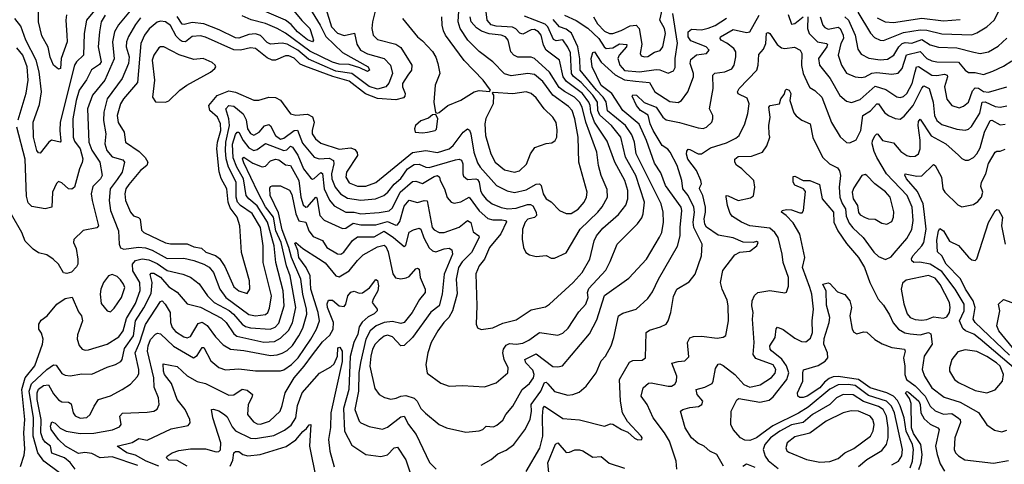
# Model space of a CAD drawing. Extents: x 1603745 to 1745082, y 385868 to 533966.
# Tile 463 of 646: x 1714112 to 1720009, y 460597 to 463258. Entities that reach past the tile are written whole.
import ezdxf

# ---------------------------------------------------------------- set-up
doc = ezdxf.new("R2010")
doc.units = 0

msp = doc.modelspace()

# ---------------------------------------------------------------- linework, layer by layer
at = {"layer": '0CON20XD'}
for points in [[(1714660.3, 463435), (1714511.2, 463255), (1714498.8, 463175), (1714494.3, 463045.7), (1714451.6, 463005), (1714439.5, 462985), (1714354.8, 462645), (1714351.7, 462595), (1714358.5, 462531.5), (1714354.3, 462525.7), (1714302.5, 462537.5), (1714286.2, 462525), (1714235, 462458), (1714225, 462460), (1714215, 462474), (1714195.3, 462555.3), (1714193.1, 462645), (1714230.3, 462749.7), (1714242.8, 462825), (1714229.3, 462945), (1714211, 463015), (1714148.3, 463135), (1714119.5, 463219.5), (1714083.2, 463265)], [(1714804, 463346), (1714703, 463227), (1714680.5, 463185), (1714667.1, 463125), (1714677.2, 463022.8), (1714622.6, 462895), (1714548.6, 462805), (1714518.1, 462725), (1714525.2, 462525), (1714545, 462476.2), (1714591.9, 462405), (1714606.9, 462325), (1714596.7, 462305), (1714550.5, 462259.5), (1714540.6, 462215), (1714545.3, 462174.7), (1714585, 462023.8), (1714575, 462011.2), (1714493.2, 461996.8), (1714437.3, 461942.7), (1714434.2, 461925), (1714449.4, 461889.4), (1714461.2, 461825), (1714460.9, 461795), (1714452.2, 461777.8), (1714422.6, 461747.4), (1714395, 461739.4), (1714375, 461742.9), (1714345, 461794.4), (1714312.5, 461825), (1714275, 461850.4), (1714225, 461863.1), (1714192.7, 461885), (1714145, 461932.2), (1714125.4, 461985), (1714062.6, 462092.6)], [(1714393.1, 463286.9), (1714389, 463255), (1714395.4, 463165), (1714395.5, 463125), (1714359.6, 463025), (1714355.6, 462965), (1714345, 462962.5), (1714315, 462986), (1714295, 463032.5), (1714282.7, 463092.7), (1714245, 463161.4), (1714224.8, 463244.8), (1714225.3, 463395.3)], [(1715475, 461619.2), (1715490.5, 461645), (1715488.4, 461695), (1715441.2, 461865), (1715429.6, 462025), (1715413.8, 462075), (1715372.3, 462132.3), (1715361.5, 462165), (1715351.9, 462245), (1715317.8, 462307.8), (1715306.7, 462346.7), (1715293.5, 462485), (1715297.1, 462525), (1715316, 462595), (1715315.5, 462635), (1715296.2, 462675), (1715251.3, 462715), (1715245.8, 462745), (1715295, 462803.2), (1715365, 462832.3), (1715405, 462823.9), (1715515, 462775.4), (1715545, 462776.2), (1715605, 462794.6), (1715645, 462791.8), (1715675, 462775.4), (1715690, 462755), (1715733.8, 462693.8), (1715765, 462686.5), (1715835, 462692.5), (1715865, 462675.4), (1715875.8, 462645), (1715862.9, 462595), (1715864.7, 462575), (1715883.9, 462545), (1715915, 462518.9), (1716025, 462481.9), (1716095, 462491.2), (1716120.1, 462480.1), (1716133.6, 462463.6), (1716135.3, 462445), (1716068.8, 462345), (1716064.6, 462315.4), (1716085, 462281.5), (1716135, 462260.6), (1716185, 462261.6), (1716245, 462283.6), (1716465, 462463.2), (1716544.1, 462474.1), (1716615, 462462.6), (1716685, 462485.8), (1716708, 462505), (1716768.9, 462585), (1716795, 462604.4), (1716805.8, 462595.8), (1716814.3, 462574.3), (1716831.3, 462465), (1716855, 462401.5), (1716870, 462375), (1716967.5, 462265), (1717032.7, 462232.7), (1717075, 462223.8), (1717145, 462240.2), (1717205, 462272.6), (1717225, 462276.1), (1717235.1, 462265.1), (1717246.9, 462215), (1717265, 462185.5), (1717295, 462167.9), (1717345.7, 462115.7), (1717385, 462098.2), (1717415, 462097.5), (1717456.9, 462123.1), (1717492.9, 462165), (1717507.1, 462195), (1717511.6, 462225), (1717461.3, 462405), (1717457.1, 462555), (1717437.7, 462665), (1717421.5, 462715), (1717398.1, 462738.1), (1717305.6, 462805), (1717245, 462886.8), (1717195, 462929.6), (1717155, 462934.8), (1717055, 462921.2), (1717015, 462933.8), (1716946.3, 463006.3), (1716865, 463067.2), (1716795.4, 463135.4), (1716750.2, 463205), (1716737.5, 463245), (1716745.5, 463375)], [(1715831.4, 463355), (1715911.7, 463225), (1715945, 463156.8), (1716045, 463060.7), (1716198.9, 462975), (1716206.7, 462955), (1716195, 462947.5), (1716149.2, 462969.2), (1716085, 462989.3), (1716025, 462991.7), (1715985, 463002.9), (1715849.2, 463069.2), (1715705, 463176.7), (1715655, 463205.8), (1715584.4, 463235), (1715497.5, 463257.5), (1715445, 463281.2)], [(1715725, 463347.5), (1715801.9, 463251.9), (1715849.1, 463205), (1715866.2, 463155), (1715871.2, 463135), (1715866.2, 463125), (1715835, 463136.2), (1715775.7, 463185), (1715738.6, 463228.6), (1715705, 463255.2), (1715537, 463327)], [(1714623.5, 463285), (1714600.5, 463245), (1714590.2, 463185), (1714582.2, 463095), (1714601, 463005), (1714590.2, 462989.8), (1714542.1, 462957.9), (1714511.8, 462898.2), (1714468.3, 462835), (1714449.6, 462775), (1714429.6, 462665), (1714431.5, 462555), (1714441, 462531), (1714474.9, 462484.9), (1714489.3, 462425), (1714487.1, 462402.9), (1714469.7, 462365), (1714440, 462255), (1714425, 462244.2), (1714405, 462245.7), (1714365, 462281.9), (1714345, 462289.2), (1714332.3, 462277.7), (1714309.2, 462225), (1714304.2, 462135), (1714265, 462126.1), (1714185, 462140), (1714162.3, 462162.3), (1714152.2, 462202.2), (1714143.9, 462423.9), (1714094.4, 462615)], [(1716245.3, 463325), (1716224.8, 463244.8), (1716222.1, 463205), (1716228.5, 463165), (1716255, 463138.9), (1716365, 463110.2), (1716395, 463091.5), (1716460, 462985), (1716459.4, 462955), (1716436.5, 462925), (1716405.3, 462875), (1716405.2, 462855), (1716420.5, 462815), (1716419.1, 462800.9), (1716410.1, 462789.9), (1716365, 462778.5), (1716255, 462786.6), (1716183.7, 462813.7), (1716085, 462890), (1715987.4, 462917.4), (1715818.9, 462978.9), (1715792.5, 462992.5), (1715755, 463028.4), (1715725, 463041.7), (1715705, 463042.3), (1715645, 463014.8), (1715625, 463014.8), (1715595, 463029.5), (1715525, 463084.8), (1715495, 463088.4), (1715435, 463074.8), (1715395, 463078.1), (1715225, 463153.3), (1715195, 463161.3), (1715145, 463158), (1715105, 463124.2), (1715085, 463126.5), (1715072.4, 463135), (1715049.4, 463159.4), (1715015, 463222.1), (1714985, 463244), (1714955, 463248), (1714935, 463242.9), (1714887.2, 463202.8), (1714859.7, 463165), (1714838.4, 463115), (1714817.4, 462882.6), (1714734.2, 462785), (1714716.5, 462753.5), (1714695.7, 462685), (1714702.2, 462642.2), (1714737.5, 462585), (1714745, 462523.8), (1714828.6, 462468.6), (1714863.7, 462433.7), (1714879.6, 462405), (1714874.5, 462385), (1714836.5, 462355), (1714765, 462272.2), (1714748.7, 462245), (1714740.9, 462215), (1714746.1, 462175), (1714776.1, 462105), (1714793.3, 462083.3), (1714823.1, 462073.1), (1714833.1, 462063.1), (1714841.7, 461998.3), (1714855, 461983.9), (1714985, 461923.2), (1715015, 461916.2), (1715115, 461917.2), (1715155, 461898.5), (1715200.8, 461890.8), (1715226.7, 461866.7), (1715285, 461847.1), (1715308.3, 461828.3), (1715341.5, 461781.5), (1715395, 461658.2), (1715425, 461634.6), (1715475, 461619.2)], [(1715946.5, 463325), (1715980, 463215), (1716015, 463176.5), (1716056.2, 463163.9), (1716116.8, 463176.8), (1716131.2, 463111.2), (1716154.2, 463075), (1716195, 463052.8), (1716294.4, 463025), (1716333.8, 462985), (1716345.8, 462935), (1716322.7, 462877.3), (1716304.5, 462855), (1716255, 462842.3), (1716205, 462857.7), (1716100.8, 462935), (1716005, 462950.2), (1715842, 463022), (1715778.1, 463075), (1715715, 463110.3), (1715685, 463116.2), (1715615, 463111.4), (1715595, 463122.1), (1715555, 463162.7), (1715525, 463172.3), (1715485, 463168.3), (1715425, 463147.7), (1715405, 463148.1), (1715307.6, 463197.6), (1715215, 463232.5), (1715145, 463240.2), (1715098.1, 463228.1), (1715085, 463230.9), (1715055, 463275.8)], [(1716630.8, 462295), (1716656.1, 462245), (1716673.3, 462193.3), (1716696.3, 462166.3), (1716715, 462160.6), (1716755, 462168.1), (1716805, 462195.4), (1716865, 462114.2), (1716915, 462068.6), (1716945, 462059.8), (1717000.1, 462060.1), (1717021.4, 462055), (1717027.2, 462047.2), (1716993, 461977), (1716926.7, 461895), (1716896.2, 461825), (1716865, 461784.3), (1716843.6, 461736.4), (1716850.5, 461545), (1716845.8, 461435), (1716854.3, 461414.3), (1716875, 461402.9), (1716945, 461414.4), (1717005, 461440.9), (1717085, 461461.1), (1717175, 461522.2), (1717260.7, 461539.3), (1717285.7, 461555), (1717426.2, 461685), (1717481.3, 461745), (1717527.6, 461825), (1717552.4, 461935), (1717566.7, 461965), (1717605, 462009.3), (1717698.4, 462091.6), (1717742.1, 462147.9), (1717753.9, 462186.1), (1717754.4, 462235), (1717737, 462295), (1717675.8, 462405.8), (1717630.8, 462530.8), (1717555, 462644.7), (1717532.1, 462705), (1717529.2, 462745), (1717521.2, 462765), (1717483.3, 462815), (1717387.8, 462887.8), (1717367.8, 462915), (1717345.7, 463015.7), (1717264.7, 463075), (1717249.2, 463105), (1717234.5, 463164.5), (1717219.3, 463185), (1717195, 463198), (1717175, 463197.1), (1717125, 463170.5), (1717107.2, 463177.2), (1717083.2, 463203.2), (1717063.2, 463213.2), (1716965, 463218.6), (1716935, 463226), (1716912.2, 463255), (1716905.7, 463305)], [(1717145, 460554.4), (1717226.4, 460693.6), (1717245.5, 460765), (1717244.2, 460885), (1717247.7, 460932.3), (1717255, 460944.4), (1717365, 460871.1), (1717465, 460862.5), (1717615, 460824.3), (1717651.4, 460838.6), (1717665, 460837.8), (1717716.2, 460805), (1717755, 460788.8), (1717795, 460754), (1717815, 460744.2), (1717837.5, 460745), (1717840, 460755), (1717833.3, 460765), (1717752.6, 460852.6), (1717722.5, 460905), (1717709.6, 460975), (1717705.5, 461105), (1717765, 461207.8), (1717785, 461218.2), (1717840.6, 461219.4), (1717861.2, 461235), (1717864.4, 461385), (1717885, 461399.6), (1717949.4, 461419.4), (1717984.2, 461435), (1717995.3, 461454.7), (1718012.8, 461505), (1718028, 461602), (1718047.8, 461645), (1718121.1, 461688.9), (1718157.5, 461735), (1718196.2, 461845), (1718198.8, 461915), (1718150.6, 462015), (1718146.7, 462045), (1718153.5, 462105), (1718148.8, 462135), (1718115.1, 462205.1), (1718084, 462245), (1718078.7, 462295), (1718050, 462385), (1718008.1, 462465), (1717993.1, 462483.1), (1717960.2, 462505), (1717905.8, 462595), (1717888.5, 462635), (1717876.3, 462686.3), (1717829.6, 462715), (1717806, 462745), (1717780.5, 462799.5), (1717785, 462807.1), (1717806.9, 462805), (1717853, 462763), (1717925, 462734.3), (1717965, 462674.2), (1717985, 462658.5), (1718063, 462643), (1718175, 462610), (1718205, 462607.5), (1718225.6, 462614.4), (1718258, 462645), (1718264.2, 462665), (1718262.9, 462685), (1718243.8, 462725), (1718266.1, 462845), (1718264.2, 462925.8), (1718275, 462936.8), (1718335, 462946.4), (1718377.1, 462962.9), (1718391.3, 462985), (1718401.9, 463035), (1718401.2, 463065), (1718389.6, 463085), (1718347.8, 463117.8), (1718313.9, 463135), (1718307.2, 463145), (1718309.7, 463155), (1718385, 463198.2), (1718465, 463181.9), (1718485, 463185.4), (1718541.5, 463285)], [(1717374.2, 463284.2), (1717445, 463253.7), (1717515, 463207.3), (1717580, 463145), (1717612.7, 463095), (1717625, 463085.7), (1717665, 463090.1), (1717705, 463113.4), (1717748.3, 463108.3), (1717746.4, 463095), (1717702.4, 463045), (1717693.7, 463025), (1717706.1, 462985), (1717735, 462954), (1717825, 462946.3), (1717925, 462960), (1717947, 462957), (1717995, 462936.7), (1718028.5, 462951.5), (1718038.7, 462971.3), (1718038.3, 463025), (1718052.7, 463117.3), (1718024.8, 463294.8)], [(1717549.5, 463275), (1717572, 463232), (1717615, 463189.5), (1717645, 463175.7), (1717665.3, 463175.3), (1717715, 463192.9), (1717768.3, 463221.7), (1717804.9, 463224.9), (1717821.5, 463205), (1717838.2, 463111.8), (1717828.5, 463055), (1717835, 463041.4), (1717854.7, 463034.7), (1717875, 463037.1), (1717915, 463063.1), (1717947.5, 463072.5), (1717964.2, 463095.8), (1717979.6, 463175), (1717973.1, 463205), (1717947, 463255), (1717962.6, 463325)], [(1718715, 463288.5), (1718735, 463231.1), (1718755, 463233.9), (1718805, 463274.8)], [(1719132.9, 463302.9), (1719206.9, 463176.9), (1719231.6, 463151.6), (1719265, 463134.6), (1719285, 463133.4), (1719405, 463180.6), (1719505, 463197.5), (1719544.8, 463194.8), (1719635, 463173.7), (1719815, 463167.9), (1719845, 463178.7), (1719905.5, 463215), (1719948.9, 463255), (1719975.4, 463305.4)], [(1714350, 460545), (1714256.2, 460616.2), (1714220.4, 460665), (1714192.4, 460765), (1714194.4, 460875), (1714169, 461035), (1714182.1, 461077.9), (1714275.1, 461164.9), (1714315, 461191.5), (1714329.6, 461189.6), (1714365, 461140), (1714385, 461129.4), (1714415, 461126), (1714485, 461138.2), (1714545, 461136.8), (1714635, 461178.5), (1714685, 461193.6), (1714717.6, 461212.4), (1714726.1, 461225), (1714740.5, 461289.5), (1714794.2, 461365), (1714805.8, 461455), (1714856.5, 461533.5), (1714900.5, 461619.5), (1714904.6, 461684.6), (1714893.2, 461733.2), (1714898.8, 461741.2), (1714915, 461740.7), (1714955, 461716.1), (1715005, 461658.8), (1715055, 461626.1), (1715115, 461557.3), (1715195, 461538.3), (1715321.6, 461471.6), (1715347.8, 461445), (1715395, 461378.7), (1715413.4, 461363.4), (1715575, 461328.7), (1715637.5, 461332.5), (1715675, 461352.3), (1715722.6, 461397.4), (1715745, 461444.4), (1715766.1, 461535), (1715731.8, 461725), (1715710.5, 461785), (1715678.7, 461925), (1715646.8, 461993.2), (1715632.2, 462075), (1715585, 462138.1), (1715539, 462225), (1715455, 462401.5), (1715447.3, 462425), (1715454.7, 462435.3), (1715508.5, 462398.5), (1715565, 462377.3), (1715585, 462380.5), (1715615, 462412.5), (1715645, 462422.9), (1715665, 462420), (1715705, 462388.7), (1715735, 462384.6), (1715784.7, 462294.7), (1715795.7, 462195), (1715810.2, 462150.2), (1715825, 462136.5), (1715835, 462137.4), (1715885, 462195.5), (1715891.9, 462191.9), (1715910.5, 462085), (1715935, 462058.2), (1716045, 462008.6), (1716065, 462010.8), (1716109, 462041), (1716155, 462030.8), (1716195, 462030.9), (1716245, 462029.8), (1716315, 462050.7), (1716365, 462028.8), (1716375, 462030.4), (1716389.1, 462050.9), (1716415, 462140.9), (1716445, 462177.3), (1716494.1, 462164.1), (1716535, 462175.9), (1716552.7, 462172.7), (1716582.9, 462015), (1716595, 461999.3), (1716623.6, 461983.6), (1716655, 461984.4), (1716744.2, 462015.8), (1716795, 462055.5), (1716815, 462043.1), (1716827.9, 461987.9), (1716861.1, 461965), (1716864.6, 461955), (1716817.1, 461865), (1716761.3, 461808.6), (1716740.7, 461775), (1716726.3, 461705), (1716731.9, 461618.1), (1716704, 461516), (1716682.7, 461475), (1716652.3, 461445), (1716616.2, 461395), (1716577.5, 461325), (1716556.5, 461265), (1716544.2, 461194.2), (1716552.6, 461142.6), (1716635, 461082), (1716684.3, 461064.3), (1716765, 461067.8), (1716895, 461059.6), (1716965, 461084.5), (1717035.4, 461145), (1717037.5, 461175), (1717013.1, 461225), (1717005.7, 461265), (1717009.2, 461285), (1717025, 461310.4), (1717045, 461319.5), (1717085, 461315.3), (1717125, 461322.2), (1717161, 461339), (1717225, 461385.3), (1717335, 461369.5), (1717365, 461382.7), (1717397.9, 461412.1), (1717460.8, 461509.1), (1717502.3, 461555), (1717517.5, 461595), (1717513.8, 461625), (1717521.7, 461648.3), (1717621.8, 461758.2), (1717649.4, 461810.6), (1717690.5, 461915), (1717813, 462037), (1717838.1, 462071.9), (1717846.9, 462095), (1717854.7, 462165), (1717802.5, 462325), (1717741.4, 462435), (1717712.2, 462555), (1717656, 462625), (1717586.4, 462686.4), (1717574.6, 462715), (1717571.8, 462765), (1717545.6, 462805), (1717475, 462882.4), (1717428.4, 462918.4), (1717416.4, 462935), (1717410.1, 463060.1), (1717395, 463094), (1717365, 463136.5), (1717325, 463130.4), (1717308.8, 463138.8), (1717275.5, 463215), (1717260.2, 463230.2), (1717135, 463279.6)], [(1714445, 460568.7), (1714415, 460607.7), (1714380.3, 460635), (1714305, 460664.3), (1714296.1, 460706.1), (1714265, 460729.2), (1714250.1, 460750.1), (1714237.9, 460785), (1714239.7, 460865), (1714217.7, 460985), (1714217.2, 461025), (1714225, 461047.3), (1714255, 461068.5), (1714285, 461072.7), (1714315, 461018.2), (1714345, 460982.7), (1714365, 460970), (1714405, 460968.5), (1714419.7, 460959.7), (1714432.4, 460905), (1714445, 460887.9), (1714475, 460873.1), (1714515, 460876.4), (1714534.5, 460895), (1714557.3, 460945), (1714584.8, 460985.2), (1714655, 461006.9), (1714725, 461043.8), (1714775, 461076.5), (1714817.4, 461122.6), (1714825, 461140), (1714825.7, 461165), (1714804.5, 461265), (1714831.9, 461328.1), (1714866.2, 461433.8), (1714955, 461570.8), (1714965, 461575.5), (1714984.1, 461555.9), (1715012.5, 461505), (1715016, 461445), (1715025.6, 461415), (1715045, 461392.3), (1715095, 461359.4), (1715115, 461353.3), (1715135, 461361.2), (1715180.6, 461439.4), (1715205, 461448.3), (1715235, 461427.1), (1715285, 461358.8), (1715331.7, 461311.7), (1715375, 461286.2), (1715455, 461279), (1715615, 461248.3), (1715655, 461251.4), (1715685, 461261.1), (1715715, 461278.9), (1715745, 461307.4), (1715784.8, 461365), (1715808.3, 461411.7), (1715830.9, 461495), (1715830, 461525), (1715808, 461615), (1715796, 461705), (1715739.6, 461835), (1715723.9, 461893.9), (1715685, 462000.4), (1715662.8, 462102.8), (1715612, 462205), (1715610.6, 462249.4), (1715615, 462259.2), (1715625, 462262.5), (1715675, 462263.3), (1715727.7, 462237.7), (1715742, 462212), (1715765.9, 462095.9), (1715784.2, 462054.2), (1715826.8, 462046.8), (1715843.9, 461993.9), (1715870.1, 461960.1), (1715925, 461937.2), (1715951.5, 461895), (1716015, 461856.9), (1716035, 461855.4), (1716053.8, 461866.2), (1716105, 461936), (1716135, 461959.2), (1716235, 461957.9), (1716295, 461992.9), (1716351.2, 461955), (1716415, 461899.4), (1716425, 461908.8), (1716444, 461986), (1716470.2, 462000.2), (1716505, 462009.6), (1716515, 462004.4), (1716532.7, 461952.7), (1716565, 461893.2), (1716585, 461874.1), (1716605, 461868.6), (1716655, 461887.1), (1716685, 461890.5), (1716700.2, 461880.2), (1716703.9, 461855), (1716654.5, 461735.5), (1716642.2, 461615), (1716625.3, 461545), (1716575, 461506.8), (1716464.8, 461355.2), (1716415, 461307.5), (1716395, 461306.2), (1716345, 461359.4), (1716315, 461370.5), (1716295, 461363.3), (1716265, 461340.5), (1716241.9, 461315), (1716225.6, 461285), (1716214.2, 461245), (1716210, 461185), (1716239.8, 461049.8), (1716265.4, 461015.4), (1716297.6, 460997.6), (1716335, 460986.2), (1716367.6, 460992.4), (1716395.7, 461004.3), (1716425, 461007.9), (1716475, 460992.5), (1716493.6, 460975), (1716515, 460931.9), (1716542.6, 460902.6), (1716625, 460835.6), (1716667.5, 460815), (1716785, 460788.6), (1716865, 460796.9), (1716885, 460805.6), (1716905, 460825.5), (1716949.3, 460820.7), (1716969.8, 460830.2), (1717005, 460860.8), (1717024.7, 460895.3), (1717066.4, 460945), (1717121.5, 461045), (1717165, 461080.4), (1717189.6, 461115), (1717192.5, 461135), (1717185, 461159.6), (1717144.2, 461205), (1717136.7, 461225), (1717205, 461258.7), (1717305, 461181.5), (1717335, 461179.5), (1717363.6, 461186.4), (1717525, 461378.5), (1717568.8, 461461.2), (1717615, 461607.1), (1717759.6, 461710.4), (1717865.4, 461825), (1717945, 461955.7), (1717957.1, 461985), (1717968.9, 462045), (1717966.2, 462105), (1717953.9, 462155), (1717803.8, 462455), (1717793.7, 462525), (1717779.2, 462569.2), (1717740, 462625), (1717632.6, 462712.6), (1717625.1, 462765.1), (1717606.7, 462795), (1717566.1, 462835), (1717468, 462955), (1717466.7, 463023.3), (1717455.9, 463095), (1717416.3, 463176.3), (1717385, 463201.9), (1717345, 463215.8), (1717308.1, 463258.1)], [(1714835, 463269.7), (1714805, 463228.9), (1714763.1, 463156.9), (1714751.5, 463125), (1714750, 463095), (1714767.4, 463035), (1714763.5, 462995), (1714726.5, 462905), (1714635.3, 462785), (1714617, 462705), (1714614.8, 462654.8), (1714627.5, 462575), (1714622.9, 462515), (1714633.5, 462475), (1714665, 462437.5), (1714729.2, 462419.1), (1714740, 462405), (1714726.2, 462345), (1714695, 462301), (1714654.5, 462245.5), (1714647.2, 462175), (1714655.8, 462115), (1714704.7, 461995), (1714707.5, 461915), (1714715, 461892), (1714735, 461883.6), (1714823, 461897), (1714865, 461892.7), (1714905, 461878.4), (1714995, 461828.7), (1715095, 461829.8), (1715155, 461817.1), (1715215, 461795.6), (1715246.1, 461776.1), (1715273.8, 461743.8), (1715310.6, 461645), (1715347.4, 461595), (1715485, 461492.6), (1715525, 461486.2)], [(1715525, 461486.2), (1715585, 461494.3), (1715598.8, 461505), (1715609, 461531), (1715619.3, 461605), (1715569.6, 461805), (1715570, 461905), (1715554.1, 462015), (1715505, 462097.1), (1715435.2, 462145), (1715415.6, 462165.6), (1715409.2, 462195), (1715407.9, 462285), (1715361.7, 462375), (1715349.3, 462425), (1715345.3, 462474.7), (1715347.3, 462525), (1715368.2, 462625), (1715363.7, 462663.7), (1715346, 462724), (1715365, 462743.9), (1715395, 462740.5), (1715451, 462695), (1715467.8, 462657.8), (1715476.1, 462605), (1715495, 462576.2), (1715515, 462567.6), (1715547.1, 462585), (1715578.2, 462621.8), (1715605, 462629.6), (1715615, 462623.3), (1715645, 462564.2), (1715675, 462542), (1715695, 462548.1), (1715755, 462594.8), (1715776.6, 462596.6), (1715805, 462519.1), (1715875, 462435.3), (1715905, 462425.2), (1715965, 462429.4), (1715992.4, 462415), (1715994, 462395), (1715979, 462335), (1715981.7, 462305), (1716000.9, 462255), (1716033.3, 462215), (1716075, 462190.2), (1716155, 462177.4), (1716244.1, 462185.9), (1716293.8, 462206.2), (1716316.5, 462225), (1716355.7, 462274.3), (1716395, 462306.5), (1716434.8, 462365), (1716475, 462390.4), (1716505, 462393.3), (1716544.8, 462374.8), (1716565, 462373.7), (1716721.4, 462418.6), (1716743.8, 462423.8), (1716757.5, 462417.5), (1716765.7, 462395.7), (1716765.3, 462335.3), (1716771.1, 462321.1), (1716795, 462300.9), (1716845, 462304.8), (1716855, 462300.5), (1716864.9, 462284.9), (1716872.8, 462235), (1716882.8, 462212.8), (1716905, 462184.2), (1716942.7, 462155), (1716995, 462133.8), (1717035, 462126.3), (1717085, 462130), (1717152.5, 462152.5), (1717171.5, 462151.5), (1717185, 462143.3), (1717205.9, 462105), (1717207.5, 462085), (1717195.9, 462074.1), (1717155, 462063.6), (1717139, 462045), (1717123.2, 462005), (1717121.8, 461945), (1717129.2, 461895), (1717143.8, 461865), (1717165, 461851.2), (1717205, 461840), (1717265, 461845.6), (1717295, 461830), (1717315, 461830.6), (1717385, 461862.5), (1717469.1, 462005), (1717575, 462105.3), (1717601.4, 462138.6), (1717631.8, 462195), (1717631.6, 462241.6), (1717595.3, 462325), (1717579.7, 462385), (1717568.9, 462465), (1717501.9, 462645), (1717481.9, 462735), (1717464.7, 462764.7), (1717435, 462793.4), (1717375, 462827), (1717342.5, 462852.6), (1717284.4, 462944.4), (1717195, 463025.9), (1717175, 463033.3), (1717095, 463033.9), (1717071.1, 463045), (1717053.9, 463065), (1717036.7, 463135), (1717021.1, 463155), (1716996, 463165), (1716922.9, 463172.9), (1716878.1, 463188.1), (1716848, 463208), (1716816, 463245), (1716809.2, 463275)], [(1716404, 463265), (1716494.3, 463155), (1716525, 463130.8), (1716585, 463066.7), (1716605, 463033.3), (1716616.2, 462996.2), (1716628.6, 462935), (1716600.5, 462865), (1716592, 462765), (1716602.5, 462702.5), (1716615, 462697.5)], [(1716615, 462697.5), (1716625, 462702.5), (1716675.6, 462744.4), (1716755, 462776.7), (1716835, 462826.7), (1716865, 462833.5), (1716925, 462827.5), (1716932.5, 462835), (1716887.1, 462895), (1716773.3, 463013.3), (1716663.3, 463165), (1716651.2, 463191.2), (1716642.3, 463225), (1716640.4, 463275)], [(1716875, 460591.2), (1716935, 460626.7), (1716975, 460659.2), (1717025, 460680.8), (1717072.2, 460715), (1717137.7, 460802.3), (1717168.6, 460865), (1717177.4, 460915), (1717176.2, 460955), (1717232.8, 461035), (1717255, 461087.1), (1717265, 461087.7), (1717275, 461078.7), (1717315, 461032.4), (1717395, 461011.5), (1717425, 461013.8), (1717462.1, 461027.9), (1717504.5, 461065), (1717565.5, 461145), (1717594.3, 461215.7), (1717620.9, 461245), (1717653.8, 461305), (1717670.9, 461355), (1717699.2, 461485), (1717725, 461501.5), (1717805.3, 461524.7), (1717875, 461590), (1717901.8, 461628.2), (1717937.2, 461705), (1718051.4, 461901.4), (1718068.1, 461965), (1718067.4, 462015), (1718078.7, 462115), (1718073.6, 462135), (1717979.4, 462265), (1717951.5, 462341.5), (1717915, 462399.2), (1717865.5, 462535), (1717822, 462632), (1717725.3, 462715), (1717659.2, 462815), (1717594.4, 462864.4), (1717540, 462975), (1717535.2, 463025), (1717545, 463061.2), (1717555, 463064.4), (1717595, 463003.6), (1717678.6, 462928.6), (1717735, 462897.7), (1717801.2, 462888.8), (1717885, 462881.2), (1717916.5, 462825), (1718005, 462768.8), (1718055, 462762.2), (1718075, 462773.1), (1718114.5, 462825), (1718148.7, 462915), (1718147.6, 462935), (1718127.9, 462995), (1718131.2, 463018.8), (1718165, 463047.3), (1718226, 463055), (1718241.5, 463075), (1718223.3, 463095), (1718132.1, 463132.1), (1718115.7, 463155), (1718116.2, 463185), (1718135, 463200), (1718195, 463197.5), (1718235, 463206), (1718277.3, 463222.7), (1718345, 463267.7)], [(1718832.7, 463275), (1718830.4, 463205), (1718839.5, 463175), (1718890, 463125), (1718945.2, 463115.2), (1718949.6, 463109.6), (1718946.6, 463095), (1718896.9, 463025), (1718902.2, 462985), (1718965.5, 462905.5), (1719025, 462804.4), (1719065, 462769.5), (1719095, 462762.7), (1719145, 462780.4), (1719235, 462859.6), (1719299.4, 462839.4), (1719365, 462796.7), (1719385, 462792), (1719405, 462797.3), (1719425, 462816.2), (1719457.9, 462875), (1719474.8, 462945.2), (1719483.1, 462975), (1719495, 462977.2), (1719575, 462925.2), (1719605, 462923), (1719651, 462931), (1719666.3, 462926.3), (1719668.3, 462915), (1719651.6, 462855), (1719665, 462782.5), (1719694.2, 462744.2), (1719739.3, 462730.7), (1719765, 462740.4), (1719793.8, 462765), (1719818.6, 462831.4), (1719835, 462850.5), (1719855, 462848), (1719885, 462828.3), (1719915, 462824.3), (1720025, 462856.5)], [(1718907, 463275), (1718922.9, 463225), (1718935, 463210.4), (1718955, 463201.2), (1719015, 463213), (1719025.4, 463205.4), (1719043.4, 463165), (1719045.2, 463145), (1719030, 463115), (1719013.9, 463045), (1719033.4, 462985), (1719065, 462938.2), (1719115, 462916), (1719152.2, 462912.2), (1719175, 462915.3), (1719215, 462937.8), (1719245, 462940.7), (1719335, 462931.6), (1719372.6, 462937.4), (1719398.1, 462965), (1719422.7, 463047.3), (1719505, 463068), (1719545, 463025.7), (1719575, 463010.7), (1719605, 463004.8), (1719735, 463003), (1719775, 462955.6), (1719795, 462941.8), (1719835, 462940.8), (1719885, 462930.3), (1719941.3, 462948.7), (1720005, 462978.9), (1720055, 463011.2)], [(1719055, 463274.8), (1719076, 463255), (1719116, 463165), (1719132.1, 463082.1), (1719151, 463051), (1719198.3, 463028.3), (1719265, 463017.8), (1719309.5, 463020.5), (1719347.6, 463045), (1719377.8, 463095), (1719398.4, 463115), (1719415, 463121.4), (1719455, 463116.6), (1719515, 463138.4), (1719565, 463107.5), (1719615, 463093), (1719725, 463089.3), (1719826.4, 463063.6), (1719864.7, 463055.3), (1719914.2, 463065), (1719971.5, 463098.5), (1720025, 463146.4)], [(1719248.3, 463268.3), (1719295, 463243.9), (1719345, 463241.2), (1719515, 463266.2), (1719645, 463250.2), (1719745, 463259)], [(1718047.7, 460567.7), (1718043.1, 460615), (1718004, 460735), (1717974.7, 460785), (1717905.4, 460875), (1717871.1, 460955), (1717833.5, 461005), (1717846.5, 461055), (1717878, 461082), (1717895, 461084), (1717995.6, 461064.4), (1718015.6, 461064.4), (1718035, 461075.8), (1718046, 461094), (1718048.8, 461125), (1718017.6, 461202.4), (1718055, 461212.7), (1718095, 461217.1), (1718119.8, 461240.2), (1718112.3, 461325), (1718125.5, 461354.5), (1718148.1, 461361.9), (1718195, 461363.9), (1718288.6, 461351.4), (1718325, 461357.1), (1718342.1, 461367.9), (1718356.8, 461455), (1718355.4, 461545), (1718349.2, 461579.2), (1718319.4, 461645), (1718310, 461685), (1718323.3, 461756.7), (1718395, 461850.8), (1718425, 461865.6), (1718485, 461871.5), (1718527.5, 461905), (1718535.8, 461925), (1718525, 461931.2), (1718505.8, 461924.2), (1718445, 461927.3), (1718385, 461951.6), (1718295, 461968.1), (1718226.5, 462016.5), (1718215.8, 462035), (1718211.1, 462065), (1718220.2, 462105), (1718219.2, 462135), (1718203.7, 462205), (1718182.8, 462245), (1718185.4, 462255), (1718195.2, 462274.8), (1718192.5, 462295), (1718165.2, 462355.2), (1718113.7, 462423.7), (1718106.1, 462453.9), (1718108.2, 462471.8), (1718115, 462482), (1718125, 462481.5), (1718175, 462454.6), (1718195, 462454.6), (1718248.9, 462491.1), (1718345, 462521.6), (1718401.7, 462548.3), (1718420.7, 462565), (1718455.9, 462635), (1718473.5, 462696.5), (1718481.2, 462755), (1718468.5, 462788.5), (1718414.6, 462814.6), (1718411.4, 462825), (1718422.2, 462845), (1718526.9, 462955), (1718535.6, 462985), (1718540, 463050), (1718567.9, 463082.1), (1718581.7, 463115), (1718585, 463176.7), (1718595, 463181.2), (1718605, 463175.7), (1718649, 463109), (1718675, 463089.6), (1718695, 463085.4), (1718752.6, 463092.6), (1718785.8, 463075), (1718796.7, 463055), (1718794, 462984), (1718805.5, 462935.5), (1718836, 462866), (1718845, 462851.8), (1718875, 462834.6), (1718916.7, 462795), (1718973.4, 462643.4), (1719026.5, 462556.5), (1719065, 462522.9), (1719085, 462520.8), (1719121.1, 462538.9), (1719149.5, 462595), (1719162.9, 462685), (1719208.7, 462711.3), (1719245, 462753.2), (1719255, 462753.8), (1719292.4, 462702.4), (1719315, 462683.8), (1719355, 462665.4), (1719385, 462662.7), (1719410.1, 462679.9), (1719462.9, 462745), (1719515, 462848), (1719528.1, 462861.9), (1719559.7, 462845), (1719582.8, 462765), (1719590.7, 462685), (1719605, 462654.6), (1719635, 462630.5), (1719725, 462603.4)], [(1714102, 462658), (1714151.2, 462818.8), (1714163.8, 462895), (1714156.1, 462975), (1714131.2, 463045), (1714095, 463089.3)], [(1714985, 462764), (1715005, 462771.2), (1715071.2, 462835), (1715113.4, 462866.6), (1715255, 462944), (1715280, 462965), (1715286.2, 462975), (1715283.3, 462985), (1715265, 463001.2), (1715210, 463025), (1715155, 463020), (1715067.6, 463047.6), (1714975, 463095.7), (1714955, 463095.7), (1714945, 463088.6), (1714915, 463046), (1714905.6, 463015), (1714919.6, 462895), (1714908, 462795), (1714926.1, 462766.1), (1714985, 462764)], [(1717075, 462345.7), (1717105, 462354), (1717147.8, 462392.2), (1717171.4, 462455), (1717197.2, 462492.8), (1717265, 462517.5), (1717298.3, 462521.7), (1717319.2, 462535), (1717328.9, 462555), (1717332.1, 462597.9), (1717325, 462643.3), (1717304.4, 462675), (1717254, 462724), (1717205, 462789.2), (1717175, 462816.7), (1717145, 462825.5), (1717065, 462813.8), (1716948.3, 462821.7), (1716942.5, 462817.5), (1716950, 462805), (1716947.5, 462755), (1716904.4, 462665.6), (1716898.6, 462635), (1716901.9, 462565), (1716933.5, 462455), (1716960.4, 462405), (1717015, 462359.5), (1717075, 462345.7)], [(1718328, 460585), (1718286.5, 460655), (1718246.5, 460676.5), (1718212.2, 460705), (1718173.5, 460723.5), (1718136.4, 460755), (1718097.5, 460815), (1718070.8, 460915), (1718084, 460925), (1718125, 460937.8), (1718177.4, 460942.6), (1718196.7, 460955), (1718203.3, 460975), (1718169.2, 461015), (1718162.9, 461045), (1718215, 461058.4), (1718258.7, 461081.3), (1718266.1, 461093.9), (1718279.1, 461170.9), (1718295, 461196.9), (1718305, 461198.8), (1718325, 461187.3), (1718395, 461133.8), (1718450, 461075), (1718485, 461057.6), (1718547.7, 461072.3), (1718615, 461116.9), (1718637.1, 461142.9), (1718640.9, 461165), (1718625, 461192.4), (1718520.1, 461230.1), (1718505.8, 461255), (1718510.5, 461325), (1718500.3, 461465), (1718504.6, 461505), (1718496.1, 461545), (1718499.2, 461575), (1718513.2, 461606.8), (1718534, 461625), (1718605, 461636.5), (1718695, 461623.3), (1718705, 461627.5), (1718717.3, 461662.7), (1718716.9, 461715), (1718684.2, 461804.2), (1718678.9, 461855), (1718653.9, 461955), (1718634.3, 461985), (1718605, 462010), (1718486, 462025), (1718435.3, 462045.3), (1718380.6, 462080.6), (1718367.5, 462097.5), (1718351.6, 462145), (1718343, 462197), (1718344.2, 462205.8), (1718356, 462204), (1718415, 462175.4), (1718488.8, 462191.2), (1718507.1, 462202.9), (1718515.4, 462255), (1718508.1, 462295), (1718437.5, 462365), (1718405, 462387.8), (1718396.1, 462405), (1718396.2, 462423.8), (1718415, 462439.2), (1718495, 462440.9), (1718561.2, 462465), (1718587, 462503), (1718604.3, 462555), (1718601.7, 462571.7), (1718599.8, 462625), (1718607.6, 462675), (1718598.8, 462735), (1718606.1, 462743.9), (1718663.1, 462755), (1718670.8, 462785), (1718690.6, 462809.4), (1718698.6, 462835), (1718705, 462842.5), (1718720, 462835), (1718730.8, 462815), (1718725.4, 462775), (1718749.5, 462699.5), (1718762, 462682), (1718795.9, 462655.9), (1718845.5, 462635), (1718861.7, 462551.7), (1718921.2, 462435), (1718961.9, 462395), (1719010.4, 462370.4), (1719023, 462353), (1719027.8, 462325), (1719019.2, 462255), (1719024.8, 462194.8), (1719037.7, 462157.7), (1719058.1, 462125), (1719061.8, 462081.9), (1719080.1, 462040.1), (1719102.1, 462012.1), (1719164.7, 461955), (1719226.8, 461866.8), (1719255, 461840), (1719296.8, 461823.2), (1719331.5, 461838.5), (1719349.9, 461860.1), (1719425, 461947.5), (1719455, 462002.9), (1719463.9, 462055), (1719456.6, 462135), (1719427.1, 462205), (1719303.1, 462335), (1719245, 462432.7), (1719228.9, 462468.9), (1719218.4, 462515), (1719220.3, 462535), (1719235, 462564.4), (1719245, 462574.4), (1719252, 462572), (1719278.9, 462535), (1719345, 462520.4), (1719389.6, 462469.6), (1719425, 462444.2), (1719445, 462438.1), (1719475, 462440.9), (1719495.2, 462454.8), (1719505.8, 462484.2), (1719506.2, 462536.2), (1719492.7, 462625), (1719495, 462648), (1719505, 462662.5), (1719571.7, 462561.7), (1719659.5, 462515), (1719735, 462446.5), (1719755, 462426.9), (1719775, 462417.8), (1719795, 462417.8), (1719825, 462433.6), (1719845.2, 462454.8), (1719865, 462490), (1719891.3, 462585), (1719925, 462654.7), (1719935, 462656.9), (1719985, 462628.9), (1720015, 462632.7)], [(1719725, 462603.4), (1719775, 462596.1), (1719795, 462603.2), (1719812.1, 462617.9), (1719862.5, 462697.5), (1719875.7, 462764.3), (1719895, 462765.4), (1719955, 462737.5), (1719985, 462733.7), (1720025, 462742.1)], [(1716525, 462580), (1716555, 462584), (1716600, 462595), (1716607.7, 462602.3), (1716616.2, 462665), (1716605, 462690), (1716585, 462687.5), (1716560.7, 462669.3), (1716515, 462653.3), (1716483.3, 462625), (1716477.5, 462605), (1716480, 462585), (1716525, 462580)], [(1714116.5, 460583.5), (1714137.9, 460652.1), (1714143, 460687), (1714137.4, 460785), (1714142.3, 460865), (1714123.9, 461045), (1714145.8, 461114.2), (1714203.1, 461186.9), (1714249.2, 461315), (1714252.5, 461345), (1714241.7, 461381.7), (1714227.5, 461405), (1714225.8, 461435), (1714240.6, 461459.4), (1714276, 461485), (1714334.3, 461555.7), (1714385, 461590), (1714426.9, 461596.9), (1714465, 461510), (1714481.5, 461485), (1714488.5, 461455), (1714457.4, 461372.6), (1714455.6, 461345), (1714467.8, 461307.8), (1714486.9, 461286.9), (1714505, 461280.6), (1714525, 461282.5), (1714635, 461316.7), (1714705, 461359.2), (1714731.5, 461395), (1714750.9, 461469.1), (1714805, 461560), (1714833.1, 461636.9), (1714832.3, 461685), (1714788.9, 461755), (1714787.8, 461795), (1714805, 461816.5), (1714845, 461826.2), (1714885, 461820.5), (1714935, 461797.7), (1714995, 461755.9), (1715088.8, 461735), (1715135, 461717.5), (1715186.5, 461676.5), (1715237.1, 461605), (1715277.8, 461565), (1715366.4, 461516.4), (1715393.6, 461495), (1715445, 461435.7), (1715465, 461422.2), (1715495, 461413.4), (1715612.5, 461405), (1715642.8, 461417.2), (1715665, 461441.5), (1715695.9, 461545), (1715689.8, 461635), (1715646.6, 461805), (1715635.7, 461905), (1715596.3, 462045), (1715534.4, 462144.4), (1715484.2, 462185), (1715468.8, 462205), (1715452.4, 462305), (1715412.1, 462375), (1715390.7, 462430.7), (1715386.9, 462513.1), (1715405, 462570.3), (1715415, 462583.8), (1715425, 462584.6), (1715450.9, 462535), (1715485, 462491), (1715515, 462475.8), (1715535, 462481.8), (1715585, 462516.1), (1715695, 462474.5), (1715711.6, 462478.4), (1715735, 462500), (1715745, 462494.6), (1715777.2, 462447.2), (1715812.8, 462365), (1715855, 462310), (1715865, 462303.5), (1715875, 462306.9), (1715915, 462344.2), (1715925, 462336.9), (1715936.3, 462245), (1715967.8, 462177.8), (1715995, 462144.7), (1716065.9, 462105.9), (1716115, 462105.2), (1716155, 462096.7), (1716265, 462103.7), (1716325, 462114.8), (1716345, 462131.5), (1716390.2, 462225), (1716465, 462289.7), (1716485, 462292), (1716525, 462276.9), (1716595, 462320.2), (1716615, 462325.2), (1716626.2, 462316.2), (1716630.8, 462295)], [(1720077.5, 461165), (1719865, 461346.4), (1719826, 461375), (1719776.1, 461396.1), (1719760.2, 461410.2), (1719740.2, 461455), (1719768.3, 461515), (1719767.9, 461555), (1719715, 461644.2), (1719635, 461751.3), (1719565, 461795.2), (1719504.3, 461805.7), (1719466.7, 461805), (1719455.9, 461815), (1719453.6, 461826.4), (1719461.6, 461845), (1719515.9, 461905), (1719526.5, 461925), (1719540.8, 462005), (1719530.1, 462110.1), (1719523.4, 462155), (1719490.1, 462230.1), (1719423.6, 462305), (1719412.5, 462327.5), (1719415, 462335.7), (1719485, 462321.4), (1719515, 462323.9), (1719585, 462390.6), (1719595.6, 462385), (1719633.3, 462315), (1719641.8, 462245), (1719652.9, 462225), (1719730.7, 462150.7), (1719755, 462138.6), (1719825, 462151.5), (1719850.4, 462169.6), (1719871.7, 462195), (1719881.2, 462225), (1719869.6, 462259.6), (1719872.2, 462285), (1719898.3, 462335), (1719913.8, 462396.2), (1719955, 462465.6), (1719965, 462470.5), (1719985, 462470), (1720015, 462482)], [(1719335.2, 460594.8), (1719374.6, 460615), (1719395, 460648.6), (1719399.8, 460685), (1719351.2, 460905), (1719334, 460945), (1719304.2, 460974.2), (1719195, 461009.1), (1719115, 461067.6), (1719073.3, 461075), (1719015, 461073.3), (1718965, 461046.2), (1718835, 460939.7), (1718776.6, 460903.4), (1718623.5, 460826.5), (1718565.2, 460785), (1718525, 460755.7), (1718485, 460740), (1718455, 460741.5), (1718429.2, 460755), (1718386.2, 460805), (1718372, 460835), (1718374.2, 460915), (1718407.8, 460982.2), (1718420.2, 460989.8), (1718545, 460969.4), (1718600.2, 460979.8), (1718625, 461001.6), (1718706.9, 461105), (1718718.8, 461145), (1718705.3, 461185.3), (1718676.7, 461226.7), (1718615, 461275.5), (1718607.5, 461285), (1718605.4, 461305), (1718637.1, 461355), (1718642.3, 461407.7), (1718651.5, 461418.5), (1718685, 461403.8), (1718755, 461351.1), (1718795, 461330.9), (1718819.8, 461330.2), (1718849.1, 461350.9), (1718859.8, 461385), (1718857.8, 461455), (1718865.6, 461525), (1718856.3, 461615), (1718844.3, 461654.3), (1718800, 461775), (1718814.2, 461835), (1718783.8, 461973.8), (1718745, 462041.8), (1718702.7, 462085), (1718674, 462105), (1718678.6, 462115), (1718705, 462122.5), (1718735, 462120.3), (1718785, 462101.5), (1718797.6, 462102.4), (1718807.5, 462115), (1718818.9, 462228.9), (1718806, 462245), (1718755, 462267.7), (1718744.7, 462285.3), (1718745, 462320), (1718755, 462321.4), (1718805, 462295.3), (1718845, 462294.6), (1718901.7, 462271.7), (1718918.7, 462185), (1718986.8, 462106.8), (1718988.9, 462045), (1719011.7, 461995), (1719065, 461919.1), (1719136.6, 461835), (1719171.1, 461775), (1719204.5, 461685), (1719254.5, 461585), (1719285, 461550), (1719321.6, 461491.6), (1719343.4, 461443.4), (1719374.6, 461405), (1719414.1, 461384.1), (1719445, 461377.4), (1719505, 461372.6), (1719555, 461385.3), (1719568.3, 461378.3), (1719577.1, 461315), (1719529.3, 461245), (1719517.5, 461165), (1719531.3, 461125), (1719574.3, 461054.3), (1719649.6, 460999.6), (1719745, 460968.9), (1719855, 460906.9), (1719905, 460834), (1719950.4, 460800.4), (1719995, 460791.8), (1720025, 460800.9)], [(1719305, 462034.3), (1719335, 462050.8), (1719345.5, 462075), (1719346.9, 462106.9), (1719325.9, 462195), (1719297.4, 462227.4), (1719233.5, 462275), (1719185, 462325.8), (1719175, 462332), (1719155, 462325.8), (1719107.6, 462252.4), (1719098.8, 462225), (1719104, 462185), (1719130, 462145), (1719135, 462104.4), (1719145, 462090.4), (1719175, 462073.3), (1719195, 462066.2), (1719235, 462064.4), (1719275, 462040), (1719305, 462034.3)], [(1720040.7, 461250.7), (1719834.1, 461445), (1719823.2, 461465), (1719826.8, 461486.8), (1719834, 461535), (1719823, 461575), (1719776.5, 461645), (1719746, 461706), (1719660.8, 461795), (1719636, 461845), (1719608.3, 461868.3), (1719605, 461937.5), (1719615, 461993.3), (1719622.8, 462007.2), (1719645, 461994.3), (1719681.3, 461931.3), (1719735.8, 461905.8), (1719795, 461835.6), (1719815, 461820), (1719835, 461816), (1719845, 461827.5), (1719915.2, 462044.8), (1719955, 462113.8), (1719965, 462120.8), (1719975, 462119.2), (1719998.2, 462075), (1719993.3, 462025), (1720015.1, 461915)], [(1714820.6, 460590.6), (1714665, 460642.1), (1714595, 460635.7), (1714545, 460661), (1714502.9, 460667.1), (1714465, 460660.8), (1714386.3, 460706.3), (1714345, 460746.2), (1714300.6, 460805), (1714296.7, 460825), (1714305, 460851.9), (1714325, 460842.9), (1714355, 460812.7), (1714391.2, 460795), (1714475, 460781.6), (1714556.1, 460783.9), (1714667.3, 460802.7), (1714708.9, 460821.1), (1714720.5, 460835), (1714712.3, 460885), (1714727.1, 460902.9), (1714875, 460908.5), (1714915, 460915.6), (1714935, 460927.5), (1714946.5, 460955), (1714943.2, 460995), (1714918, 461058), (1714914.5, 461115), (1714878.5, 461275), (1714881.3, 461305), (1714895, 461343.2), (1714925, 461375.4), (1714937.6, 461382.4), (1714955, 461378.2), (1715034.2, 461304.2), (1715153.8, 461235), (1715175, 461247.7), (1715205, 461295.5), (1715215, 461295.5), (1715256, 461216), (1715305, 461176.5), (1715345, 461162.5), (1715425, 461168.7), (1715525, 461157.3), (1715675, 461156.6), (1715695, 461162.9), (1715740.3, 461195), (1715780.2, 461235), (1715855.6, 461345), (1715890.5, 461405), (1715907.1, 461455), (1715899.4, 461505), (1715856.7, 461645), (1715850.9, 461725), (1715827.8, 461775), (1715783.7, 461835), (1715777.3, 461877.3), (1715760.4, 461919.6), (1715765, 461924.3), (1715807.7, 461887.7), (1715902.3, 461827.7), (1715941.8, 461801.8), (1716005, 461723.9), (1716025, 461718.9), (1716085.1, 461754.9), (1716135, 461817.3), (1716170.1, 461849.9), (1716255, 461897.8), (1716295, 461908.2), (1716305, 461900.4), (1716319.2, 461869.2), (1716346.3, 461736.3), (1716363.7, 461713.7), (1716395, 461706.8), (1716427.4, 461712.6), (1716445, 461721.2), (1716485, 461765.9), (1716495, 461771.2), (1716504.6, 461764.6), (1716510.7, 461715), (1716541.4, 461645), (1716540, 461625), (1716506.9, 461583.1), (1716462.1, 461505), (1716415, 461446), (1716395, 461439.6), (1716345, 461450.6), (1716295, 461446.3), (1716246.8, 461425), (1716210.5, 461395), (1716185, 461345.6), (1716153.3, 461206.7), (1716144.2, 461144.2), (1716141.6, 461035), (1716120, 460925), (1716145, 460855.6), (1716155, 460844.7), (1716205, 460823.9), (1716285, 460808.2), (1716315, 460820), (1716395, 460882), (1716415, 460885.4), (1716440.7, 460835), (1716486.1, 460775), (1716567.2, 460607.2), (1716606.9, 460566.9)], [(1714655, 461508.6), (1714678.2, 461531.8), (1714720.9, 461595), (1714740.8, 461655), (1714734.5, 461675), (1714715, 461700.5), (1714695, 461720.6), (1714665, 461732.2), (1714644.6, 461725.4), (1714615, 461685.8), (1714598.9, 461645), (1714594.7, 461615), (1714599.2, 461559.1), (1714635, 461515.7), (1714655, 461508.6)], [(1714944.9, 460584.9), (1714869.7, 460615), (1714805, 460651), (1714754.6, 460665), (1714696.7, 460705), (1714785, 460727.4), (1714825, 460752.1), (1714875, 460742.1), (1715020.2, 460809.8), (1715120.9, 460829.1), (1715132.7, 460845), (1715131.6, 460865), (1715102.5, 460925), (1715054.3, 460985), (1715020.5, 461080.5), (1714978.8, 461135), (1714972.5, 461155), (1714971.9, 461198.1), (1715055, 461182.3), (1715115, 461126.6), (1715175, 461092.5), (1715225, 461080), (1715365, 461011.6), (1715395, 461013.1), (1715445, 461046.8), (1715475, 461041.1), (1715505.6, 461015), (1715502.6, 460997.4), (1715480.4, 460955), (1715477.3, 460895), (1715512.1, 460852.1), (1715535, 460840), (1715555, 460837.6), (1715609.1, 460855), (1715671.5, 460915), (1715685, 460948), (1715702.5, 461025), (1715755.6, 461115), (1715816.7, 461183.3), (1715865, 461251.9), (1715925, 461330.8), (1715969.8, 461370.2), (1715989.4, 461405), (1715991.2, 461445), (1715954.8, 461535), (1715953.4, 461556.6), (1715961.3, 461578.7), (1715985, 461579.2), (1716025, 461545.6), (1716055, 461541.5), (1716066, 461555), (1716077.5, 461605), (1716095, 461627.9), (1716115, 461633.5), (1716145, 461620.5), (1716165, 461622.9), (1716207.6, 461652.4), (1716245, 461703.8), (1716255, 461696.2), (1716260.3, 461665), (1716257.5, 461635), (1716228.9, 461585), (1716223.8, 461565), (1716253.8, 461525), (1716252.5, 461515), (1716235, 461497.8), (1716199.9, 461480.1), (1716162.8, 461447.2), (1716145, 461420.5), (1716137.7, 461375), (1716114, 461325), (1716091.9, 461241.9), (1716082.7, 461045), (1716051.2, 460931.2), (1716058, 460795), (1716101.9, 460711.9), (1716185, 460655.6), (1716275, 460644.6), (1716315, 460654.6), (1716355, 460694.7), (1716375, 460700.4), (1716424.3, 460624.3), (1716450.4, 460545)], [(1719515, 461458.8), (1719545, 461463.9), (1719585, 461479.2), (1719645, 461472.2), (1719665, 461479.5), (1719681.6, 461505), (1719685.8, 461535), (1719680, 461565), (1719625, 461673.2), (1719595, 461711), (1719555, 461726.6), (1719421.8, 461698.2), (1719399.6, 461680.4), (1719390.7, 461645), (1719408, 461558), (1719427.3, 461497.3), (1719446.3, 461476.3), (1719475, 461463.3), (1719515, 461458.8)], [(1719445.5, 460575), (1719459.7, 460615), (1719466, 460685), (1719459.6, 460715), (1719421.5, 460795), (1719408.5, 460875), (1719385, 460946), (1719368.7, 460978.7), (1719344.6, 461004.6), (1719305.1, 461025.1), (1719205, 461054.1), (1719135, 461104.3), (1719015, 461123), (1718985, 461120.3), (1718959.6, 461110.4), (1718931.6, 461088.4), (1718905, 461054.8), (1718829.2, 461005), (1718805, 460995.8), (1718785, 460996.2), (1718773.3, 461005), (1718770, 461025), (1718802.3, 461095), (1718802.1, 461145), (1718807.5, 461162.5), (1718895, 461188.6), (1718937.3, 461215), (1718952.8, 461235), (1718950.5, 461265), (1718928.6, 461315), (1718930, 461350), (1718960, 461445), (1718964, 461475), (1718945, 461550), (1718943.3, 461633.3), (1718922.5, 461675), (1718955, 461682), (1718965, 461678), (1719009.3, 461629.3), (1719055, 461613.5), (1719085, 461574.4), (1719094.1, 461535.9), (1719083.9, 461485), (1719098.5, 461405), (1719107.4, 461387.4), (1719125, 461377.5), (1719165, 461390), (1719185, 461387.1), (1719234, 461344), (1719277, 461317), (1719335, 461295.8), (1719411.4, 461285), (1719414.5, 461274.5), (1719406.4, 461235), (1719414.1, 461185), (1719412.9, 461135), (1719423.5, 461103.5), (1719475.7, 461065.7), (1719534.9, 461004.9), (1719565.8, 460945.8), (1719595, 460917.2), (1719645, 460896.7), (1719695, 460900.6), (1719735, 460873.1), (1719744.8, 460864.8), (1719747.4, 460847.4), (1719712.9, 460755), (1719708.5, 460685), (1719716.2, 460666.2), (1719735, 460647.1), (1719773.5, 460623.5), (1719945, 460603.6), (1720035, 460619.5)], [(1720076.1, 461275), (1719976.2, 461395), (1719964.4, 461425), (1719982.5, 461515), (1719974.3, 461555.7), (1720005, 461582.5), (1720055, 461564.4)], [(1715115, 460586.8), (1715055, 460619), (1715005, 460621.5), (1714992.1, 460635), (1714994.5, 460645), (1715025.7, 460665), (1715065, 460678.8), (1715135, 460690), (1715225, 460689.6), (1715288, 460672), (1715305, 460673.6), (1715315, 460682.9), (1715316.9, 460725), (1715269.6, 460875), (1715261.2, 460925), (1715273.1, 460926.9), (1715305, 460916.5), (1715339.4, 460895), (1715355, 460880.8), (1715385, 460820.8), (1715405, 460797.4), (1715495, 460753.3), (1715525, 460750.4), (1715635, 460769), (1715698.7, 460801.3), (1715738.1, 460831.9), (1715765.8, 460875), (1715775, 460948), (1715804.6, 461025), (1715907.4, 461142.6), (1715975, 461180.8), (1715995, 461198.5), (1716014.8, 461245), (1716016.8, 461293.2), (1716028.7, 461298.7), (1716043.9, 461273.9), (1716042.6, 461212.6), (1715976.3, 460905), (1715973.1, 460816.9), (1715961.9, 460745), (1715968.9, 460675), (1715995, 460582)], [(1719905, 461024.2), (1719955, 461043.5), (1719998.8, 461095), (1720004.7, 461135.3), (1719985, 461183.7), (1719962.9, 461205), (1719905, 461242.4), (1719845, 461271.4), (1719775, 461282.7), (1719730.2, 461269.8), (1719695.5, 461225), (1719680.5, 461175), (1719681.8, 461155), (1719711.5, 461105), (1719735, 461087.3), (1719835, 461037.7), (1719905, 461024.2)], [(1719136.6, 460583.4), (1719185, 460626.4), (1719275, 460680.4), (1719304.4, 460715.6), (1719313.7, 460756.3), (1719313.2, 460815), (1719303.1, 460885), (1719283.3, 460925), (1719255, 460942.2), (1719165, 460972.2), (1719105, 461012.6), (1719045, 461014.4), (1719005, 460995.2), (1718963.4, 460955), (1718861.4, 460895), (1718805, 460847.1), (1718735, 460833.2), (1718663.8, 460795), (1718609.4, 460755), (1718574.4, 460715.6), (1718565.9, 460685), (1718577.4, 460645), (1718595, 460618.8), (1718655, 460572.6)], [(1719497.4, 460565), (1719511.9, 460605), (1719517.8, 460655), (1719508.6, 460715), (1719465, 460781), (1719452.5, 460815), (1719451.8, 460961.8), (1719441.4, 460991.4), (1719417.8, 461025), (1719425, 461032.2), (1719435, 461029.2), (1719496.5, 460975), (1719505.4, 460955), (1719508.4, 460905), (1719528.6, 460868.6), (1719565, 460836.3), (1719610.8, 460815), (1719620, 460805), (1719598.1, 460705), (1719606.2, 460655), (1719625, 460599.6), (1719651.9, 460555)], [(1718905, 460608.8), (1718965, 460613.8), (1719015, 460630.8), (1719054.8, 460665.2), (1719107.7, 460692.3), (1719207.5, 460765), (1719223.4, 460796.6), (1719230, 460835), (1719221.3, 460865), (1719206.1, 460885), (1719135, 460914.7), (1719092.7, 460917.3), (1719045, 460905.3), (1718941.5, 460855), (1718845, 460783.1), (1718755, 460760.8), (1718708.1, 460725), (1718700.6, 460695), (1718707.4, 460677.4), (1718718.9, 460668.9), (1718825, 460625.5), (1718905, 460608.8)], [(1715373.3, 460585), (1715389, 460621), (1715394.7, 460665), (1715405, 460674.5), (1715425, 460673.1), (1715448.5, 460655), (1715478.3, 460648.3), (1715552.5, 460655), (1715707.2, 460702.8), (1715766.5, 460743.5), (1715807.2, 460792.8), (1715829.7, 460810.3), (1715845, 460833.3), (1715855.7, 460835.7), (1715847.1, 460705), (1715888.3, 460508.3)], [(1717282.7, 460527.3), (1717275.7, 460605), (1717321.6, 460718.4), (1717334.5, 460725.5), (1717385, 460667.5), (1717405, 460669.2), (1717436.7, 460683.3), (1717465, 460683.8), (1717485, 460678.2), (1717545, 460638.7), (1717595, 460644.3), (1717643.6, 460603.6), (1717735, 460574.4)], [(1718443.5, 460586.5), (1718465, 460598.8), (1718515, 460579.5)]]:
    msp.add_lwpolyline(points, dxfattribs=at)

doc.saveas('drawing.dxf')
